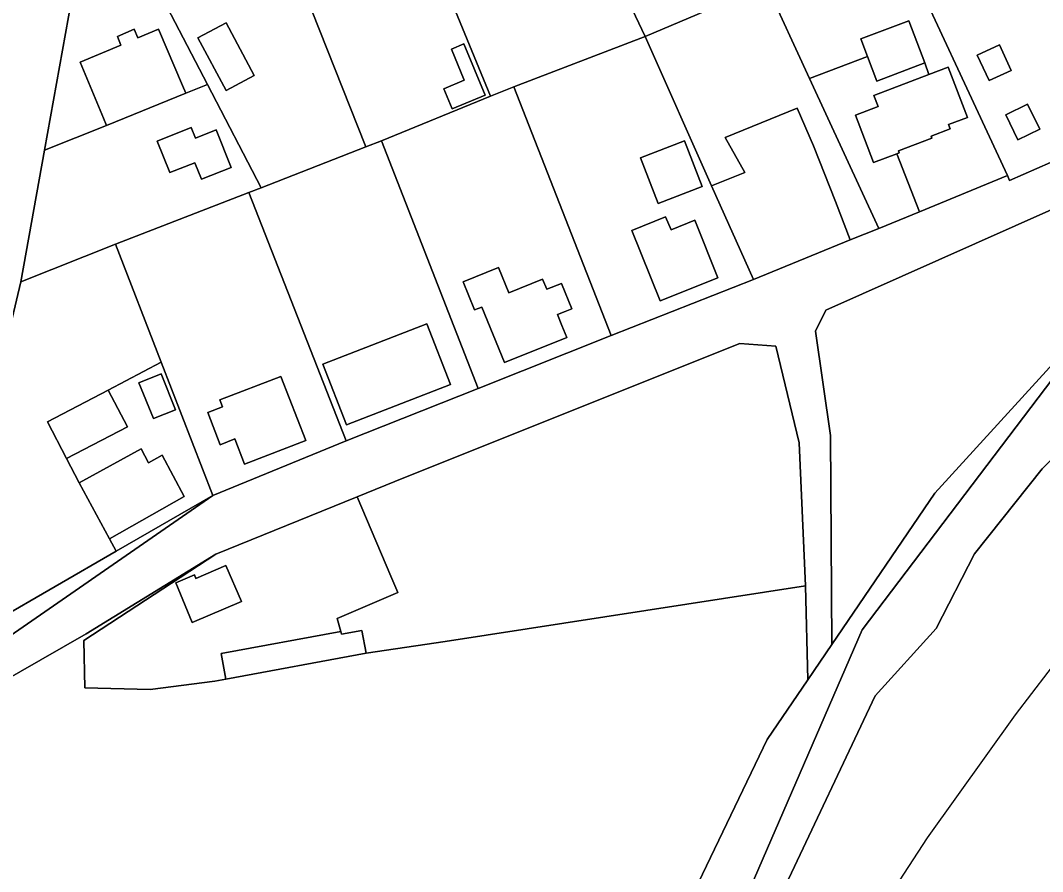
# Model space of a CAD drawing. Extents: x -502026 to -497664, y -1143484 to -1138019.
# Drawn here: x -497970.3 to -497820, y -1140882.6 to -1140757.4 of the extents above; entities that cross this region are included whole.
import ezdxf

# ---------------------------------------------------------------- set-up
doc = ezdxf.new("R2010")
doc.units = 0
for name, color, linetype in [('25', 7, 'Continuous'), ('49', 7, 'Continuous'), ('55', 7, 'Continuous'), ('62', 7, 'Continuous'), ('7', 7, 'Continuous')]:
    doc.layers.add(name, color=color, linetype=linetype)

msp = doc.modelspace()

# ---------------------------------------------------------------- linework, layer by layer
at = {"layer": '25'}
for points in [[(-497805.55, -1140664.16), (-497813.42, -1140666.63), (-497832.11, -1140661.41), (-497812.62, -1140689.68), (-497805.57, -1140699.94), (-497798.59, -1140710.5), (-497772.17, -1140748.77), (-497794.67, -1140765.2), (-497816.79, -1140777.36), (-497824.82, -1140780.89), (-497825.15, -1140780.18), (-497841.74, -1140744.45), (-497858.43, -1140708.44), (-497861.67, -1140701.6), (-497877.43, -1140665.94), (-497897.52, -1140673.81), (-497916.16, -1140638.1), (-497908.61, -1140635.26), (-497911.38, -1140628.95), (-497891.85, -1140619.36), (-497883.28, -1140625.68), (-497860.05, -1140644.73), (-497839.03, -1140654.82)], [(-497868.79, -1140733.59), (-497872.48, -1140735.25), (-497869.39, -1140742.13), (-497865.7, -1140740.47), (-497860.58, -1140752.11), (-497878.42, -1140759.74), (-497895.75, -1140723.26), (-497876.79, -1140715.82)], [(-497878.42, -1140759.74), (-497897.75, -1140767.15), (-497901.16, -1140768.51), (-497916.37, -1140731.56), (-497895.75, -1140723.26)], [(-497901.16, -1140768.51), (-497917.19, -1140775.06), (-497919.52, -1140775.97), (-497934.27, -1140738.71), (-497916.37, -1140731.56)], [(-497919.52, -1140775.97), (-497934.89, -1140781.98), (-497942.81, -1140766.77), (-497953.49, -1140746.24), (-497934.27, -1140738.71)], [(-497825.15, -1140780.18), (-497838.09, -1140785.5), (-497841.43, -1140777), (-497841.06, -1140776.85), (-497841.17, -1140776.54), (-497836.27, -1140774.67), (-497836.38, -1140774.39), (-497833.58, -1140773.33), (-497833.81, -1140772.69), (-497831.01, -1140771.63), (-497833.84, -1140764.22), (-497836.68, -1140765.31), (-497837.27, -1140763.61), (-497839.63, -1140757.42), (-497846.72, -1140760.08), (-497845.73, -1140762.66), (-497854.24, -1140765.93), (-497860.58, -1140752.11), (-497841.74, -1140744.45)], [(-497942.81, -1140766.77), (-497946.01, -1140768.08), (-497946.48, -1140766.96), (-497949.99, -1140758.64), (-497953.03, -1140759.92), (-497953.59, -1140758.66), (-497956.06, -1140759.73), (-497955.53, -1140761.02), (-497961.53, -1140763.51), (-497958.12, -1140771.73), (-497957.66, -1140772.84), (-497966.8, -1140776.46), (-497961.95, -1140749.45), (-497953.49, -1140746.24)], [(-497854.24, -1140765.93), (-497844.06, -1140787.96), (-497848.25, -1140789.66), (-497850.45, -1140784), (-497853.65, -1140775.79), (-497856.08, -1140770.29), (-497866.67, -1140774.61), (-497863.77, -1140779.76), (-497868.65, -1140781.68), (-497878.42, -1140759.74), (-497860.58, -1140752.11)], [(-497935.94, -1140765.48), (-497940.08, -1140757.71), (-497944.22, -1140759.92), (-497940.08, -1140767.69)], [(-497868.65, -1140781.68), (-497862.51, -1140795.48), (-497883.42, -1140803.71), (-497897.75, -1140767.15), (-497878.42, -1140759.74)], [(-497901.96, -1140768.37), (-497905.08, -1140760.79), (-497906.93, -1140761.58), (-497905.06, -1140766.16), (-497908.05, -1140767.41), (-497906.83, -1140770.37)], [(-497824.57, -1140764.72), (-497826.33, -1140760.94), (-497829.59, -1140762.46), (-497827.84, -1140766.22)], [(-497934.89, -1140781.98), (-497936.75, -1140782.7), (-497956.33, -1140790.28), (-497970.28, -1140795.81), (-497966.8, -1140776.46), (-497957.66, -1140772.84), (-497946.01, -1140768.08), (-497942.81, -1140766.77)], [(-497883.42, -1140803.71), (-497902.98, -1140811.53), (-497917.19, -1140775.06), (-497901.16, -1140768.51), (-497897.75, -1140767.15)], [(-497820.38, -1140773.37), (-497822.17, -1140769.69), (-497825.36, -1140771.24), (-497823.6, -1140774.92)], [(-497945.2, -1140773.11), (-497950.21, -1140775.13), (-497948.34, -1140779.76), (-497944.65, -1140778.33), (-497943.68, -1140780.74), (-497939.32, -1140778.98), (-497941.54, -1140773.46), (-497944.57, -1140774.68)], [(-497902.98, -1140811.53), (-497922.43, -1140819.22), (-497936.75, -1140782.7), (-497934.89, -1140781.98), (-497919.52, -1140775.97), (-497917.19, -1140775.06)], [(-497870.03, -1140781.8), (-497872.62, -1140775.09), (-497879.12, -1140777.58), (-497876.54, -1140784.31)], [(-497922.43, -1140819.22), (-497942.02, -1140827.25), (-497949.61, -1140807.64), (-497956.33, -1140790.28), (-497936.75, -1140782.7)], [(-497875.42, -1140786.25), (-497880.41, -1140788.28), (-497876.2, -1140798.63), (-497867.72, -1140795.25), (-497871.1, -1140786.77), (-497874.59, -1140788.16)], [(-497949.61, -1140807.64), (-497957.44, -1140811.75), (-497966.36, -1140816.43), (-497963.53, -1140821.82), (-497961.7, -1140825.37), (-497957.2, -1140833.64), (-497956.22, -1140835.44), (-497974.23, -1140845.84), (-497979.66, -1140835.43), (-497970.28, -1140795.81), (-497956.33, -1140790.28)], [(-497900, -1140793.7), (-497905.22, -1140795.83), (-497903.54, -1140799.96), (-497902.46, -1140799.52), (-497899.13, -1140807.68), (-497889.96, -1140804.01), (-497890.67, -1140802.22), (-497891.31, -1140800.64), (-497890.19, -1140800.2), (-497889.21, -1140799.8), (-497890.74, -1140796.07), (-497892.91, -1140796.9), (-497893.51, -1140795.41), (-497898.47, -1140797.44)], [(-497907.05, -1140810.93), (-497910.54, -1140802.01), (-497925.82, -1140807.94), (-497922.35, -1140816.85)], [(-497854.86, -1140840.55), (-497907.84, -1140848.72), (-497919.46, -1140850.42), (-497920.08, -1140847.08), (-497923.1, -1140847.64), (-497923.17, -1140847.24), (-497923.72, -1140845.36), (-497914.82, -1140841.52), (-497915.84, -1140839.1), (-497920.09, -1140829.05), (-497920.78, -1140827.42), (-497913.92, -1140824.64), (-497864.48, -1140804.91), (-497859.19, -1140805.3), (-497855.77, -1140819.48)], [(-497932, -1140809.73), (-497940.99, -1140813.17), (-497940.59, -1140814.2), (-497942.75, -1140815.02), (-497940.96, -1140819.77), (-497938.8, -1140818.93), (-497937.36, -1140822.65), (-497928.35, -1140819.16)]]:
    msp.add_lwpolyline(points, close=True, dxfattribs=at)
at = {"layer": '49'}
msp.add_lwpolyline([(-497858.16, -1140885.44), (-497844.62, -1140856.7), (-497835.62, -1140846.8), (-497830.01, -1140835.82), (-497820.05, -1140823.31), (-497697.18, -1140702.68), (-497686.23, -1140684.57), (-497666.55, -1140686.68), (-497670.07, -1140700.29), (-497683.21, -1140723.36), (-497695.22, -1140734.41), (-497777.39, -1140808.57), (-497799.97, -1140828.11), (-497824, -1140859.5), (-497836.97, -1140877.6), (-497854.91, -1140905.15)], dxfattribs=at)
at = {"layer": '55'}
for points in [[(-497971.23, -1140573.7), (-497967.87, -1140575.85), (-497967.22, -1140583.76), (-497965.83, -1140603.55), (-497964.62, -1140654.4), (-497963.48, -1140692.74), (-497963.31, -1140698.84), (-497963.1, -1140704.84), (-497962.01, -1140740.8), (-497961.95, -1140749.45), (-497966.8, -1140776.46), (-497970.28, -1140795.81), (-497979.66, -1140835.43)], [(-497880.69, -1140905.18), (-497860.49, -1140863.16), (-497854.48, -1140854.34), (-497850.96, -1140849.17), (-497835.81, -1140826.92), (-497806.18, -1140794.39), (-497789.21, -1140777.41), (-497765.45, -1140753.54), (-497737.64, -1140732.37), (-497714.85, -1140706.52), (-497705.51, -1140685.39), (-497699.12, -1140683.04), (-497686.23, -1140684.57), (-497697.18, -1140702.68), (-497820.05, -1140823.31), (-497830.01, -1140835.82), (-497835.62, -1140846.8), (-497844.62, -1140856.7), (-497858.16, -1140885.44)], [(-497978.25, -1140852.31), (-497942.02, -1140827.25), (-497922.43, -1140819.22), (-497902.98, -1140811.53), (-497883.42, -1140803.71), (-497862.51, -1140795.48), (-497848.25, -1140789.66), (-497844.06, -1140787.96), (-497838.09, -1140785.5), (-497825.15, -1140780.18), (-497824.82, -1140780.89), (-497816.79, -1140777.36)], [(-497818.59, -1140785.2), (-497851.87, -1140799.97), (-497853.39, -1140803.07), (-497851.16, -1140818.43), (-497850.96, -1140849.17), (-497854.48, -1140854.34), (-497854.86, -1140840.55), (-497855.77, -1140819.48), (-497859.19, -1140805.3), (-497864.48, -1140804.91), (-497913.92, -1140824.64), (-497920.78, -1140827.42), (-497941.6, -1140835.86), (-497960.66, -1140847.58), (-497977.01, -1140856.97)], [(-497974.23, -1140845.84), (-497956.22, -1140835.44), (-497942.02, -1140827.25), (-497978.25, -1140852.31)]]:
    msp.add_lwpolyline(points, dxfattribs=at)
for points in [[(-497935.94, -1140765.48), (-497940.08, -1140767.69), (-497944.22, -1140759.92), (-497940.08, -1140757.71)], [(-497837.27, -1140763.61), (-497844.36, -1140766.28), (-497845.73, -1140762.66), (-497846.72, -1140760.08), (-497839.63, -1140757.42)], [(-497946.01, -1140768.08), (-497957.66, -1140772.84), (-497958.12, -1140771.73), (-497961.53, -1140763.51), (-497955.53, -1140761.02), (-497956.06, -1140759.73), (-497953.59, -1140758.66), (-497953.03, -1140759.92), (-497949.99, -1140758.64), (-497946.48, -1140766.96)], [(-497901.96, -1140768.37), (-497906.83, -1140770.37), (-497908.05, -1140767.41), (-497905.06, -1140766.16), (-497906.93, -1140761.58), (-497905.08, -1140760.79)], [(-497824.57, -1140764.72), (-497827.84, -1140766.22), (-497829.59, -1140762.46), (-497826.33, -1140760.94)], [(-497837.27, -1140763.61), (-497836.68, -1140765.31), (-497844.78, -1140768.42), (-497844.16, -1140770.04), (-497847.48, -1140771.3), (-497844.84, -1140778.28), (-497841.43, -1140777), (-497838.09, -1140785.5), (-497844.06, -1140787.96), (-497854.24, -1140765.93), (-497845.73, -1140762.66), (-497844.36, -1140766.28)], [(-497841.43, -1140777), (-497844.84, -1140778.28), (-497847.48, -1140771.3), (-497844.16, -1140770.04), (-497844.78, -1140768.42), (-497836.68, -1140765.31), (-497833.84, -1140764.22), (-497831.01, -1140771.63), (-497833.81, -1140772.69), (-497833.58, -1140773.33), (-497836.38, -1140774.39), (-497836.27, -1140774.67), (-497841.17, -1140776.54), (-497841.06, -1140776.85)], [(-497820.38, -1140773.37), (-497823.6, -1140774.92), (-497825.36, -1140771.24), (-497822.17, -1140769.69)], [(-497848.25, -1140789.66), (-497862.51, -1140795.48), (-497868.65, -1140781.68), (-497863.77, -1140779.76), (-497866.67, -1140774.61), (-497856.08, -1140770.29), (-497853.65, -1140775.79), (-497850.45, -1140784)], [(-497945.2, -1140773.11), (-497944.57, -1140774.68), (-497941.54, -1140773.46), (-497939.32, -1140778.98), (-497943.68, -1140780.74), (-497944.65, -1140778.33), (-497948.34, -1140779.76), (-497950.21, -1140775.13)], [(-497870.03, -1140781.8), (-497876.54, -1140784.31), (-497879.12, -1140777.58), (-497872.62, -1140775.09)], [(-497875.42, -1140786.25), (-497874.59, -1140788.16), (-497871.1, -1140786.77), (-497867.72, -1140795.25), (-497876.2, -1140798.63), (-497880.41, -1140788.28)], [(-497900, -1140793.7), (-497898.47, -1140797.44), (-497893.51, -1140795.41), (-497892.91, -1140796.9), (-497890.74, -1140796.07), (-497889.21, -1140799.8), (-497890.19, -1140800.2), (-497891.31, -1140800.64), (-497890.67, -1140802.22), (-497889.96, -1140804.01), (-497899.13, -1140807.68), (-497902.46, -1140799.52), (-497903.54, -1140799.96), (-497905.22, -1140795.83)], [(-497907.05, -1140810.93), (-497922.35, -1140816.85), (-497925.82, -1140807.94), (-497910.54, -1140802.01)], [(-497942.02, -1140827.25), (-497956.22, -1140835.44), (-497957.2, -1140833.64), (-497946.22, -1140827.39), (-497949.45, -1140821.32), (-497951.47, -1140822.42), (-497952.56, -1140820.4), (-497961.7, -1140825.37), (-497963.53, -1140821.82), (-497954.58, -1140817.15), (-497957.44, -1140811.75), (-497949.61, -1140807.64)], [(-497947.51, -1140814.63), (-497950.76, -1140815.93), (-497952.9, -1140810.66), (-497949.63, -1140809.34)], [(-497947.51, -1140814.63), (-497949.63, -1140809.34), (-497952.9, -1140810.66), (-497950.76, -1140815.93)], [(-497932, -1140809.73), (-497928.35, -1140819.16), (-497937.36, -1140822.65), (-497938.8, -1140818.93), (-497940.96, -1140819.77), (-497942.75, -1140815.02), (-497940.59, -1140814.2), (-497940.99, -1140813.17)], [(-497963.53, -1140821.82), (-497966.36, -1140816.43), (-497957.44, -1140811.75), (-497954.58, -1140817.15)], [(-497957.2, -1140833.64), (-497961.7, -1140825.37), (-497952.56, -1140820.4), (-497951.47, -1140822.42), (-497949.45, -1140821.32), (-497946.22, -1140827.39)], [(-497923.17, -1140847.24), (-497940.81, -1140850.51), (-497940.12, -1140854.25), (-497941.74, -1140854.55), (-497951.26, -1140855.8), (-497960.85, -1140855.53), (-497961, -1140848.58), (-497941.6, -1140835.86), (-497920.78, -1140827.42), (-497920.09, -1140829.05), (-497915.84, -1140839.1), (-497914.82, -1140841.52), (-497923.72, -1140845.36)], [(-497940.09, -1140837.54), (-497944.5, -1140839.43), (-497944.72, -1140838.91), (-497947.48, -1140840.09), (-497945.04, -1140845.94), (-497937.81, -1140842.84)], [(-497940.09, -1140837.54), (-497937.81, -1140842.84), (-497945.04, -1140845.94), (-497947.48, -1140840.09), (-497944.72, -1140838.91), (-497944.5, -1140839.43)], [(-497919.46, -1140850.42), (-497940.12, -1140854.25), (-497940.81, -1140850.51), (-497923.17, -1140847.24), (-497923.1, -1140847.64), (-497920.08, -1140847.08)]]:
    msp.add_lwpolyline(points, close=True, dxfattribs=at)
at = {"layer": '62'}
for points in [[(-497690.17, -1140659.65), (-497690.5, -1140663), (-497697.5, -1140681), (-497699, -1140682.95), (-497699.07, -1140683.05), (-497711.83, -1140699.7), (-497731.84, -1140725.79), (-497732, -1140726), (-497732.14, -1140726.13), (-497743.38, -1140736.74), (-497812, -1140801.5), (-497846.5, -1140847), (-497866, -1140892), (-497881, -1140941.5), (-497900, -1141058.5), (-497913.5, -1141102), (-498045.5, -1141384)], [(-498045.5, -1141384), (-497913.5, -1141102), (-497900, -1141058.5), (-497881, -1140941.5), (-497866, -1140892), (-497846.5, -1140847), (-497812, -1140801.5), (-497743.38, -1140736.74), (-497732.14, -1140726.13), (-497732, -1140726), (-497731.84, -1140725.79), (-497711.83, -1140699.7), (-497699.07, -1140683.05), (-497699, -1140682.95), (-497697.5, -1140681), (-497690.5, -1140663), (-497690.17, -1140659.65)], [(-497663.83, -1140661.21), (-497664.59, -1140668.32), (-497664.63, -1140668.75), (-497665.07, -1140672.88), (-497665.12, -1140673.27), (-497666.55, -1140686.68), (-497670.07, -1140700.29), (-497683.21, -1140723.36), (-497695.22, -1140734.41), (-497777.39, -1140808.57), (-497799.97, -1140828.11), (-497824, -1140859.5), (-497836.97, -1140877.6), (-497854.91, -1140905.15), (-497866.12, -1140928.06), (-497869.81, -1140951.44), (-497873.17, -1140978.35), (-497875.52, -1141000), (-497875.68, -1141001.48), (-497876.63, -1141010.16), (-497882.24, -1141061.82), (-497903.42, -1141126.29)]]:
    msp.add_lwpolyline(points, dxfattribs=at)
at = {"layer": '7'}
msp.add_lwpolyline([(-497850.96, -1140849.17), (-497851.16, -1140818.43), (-497853.39, -1140803.07), (-497851.87, -1140799.97), (-497818.59, -1140785.2), (-497788.84, -1140769.76), (-497765.45, -1140753.54), (-497789.21, -1140777.41), (-497806.18, -1140794.39), (-497835.81, -1140826.92)], close=True, dxfattribs=at)
msp.add_lwpolyline([(-497977.01, -1140856.97), (-497960.66, -1140847.58), (-497941.6, -1140835.86), (-497961, -1140848.58), (-497960.85, -1140855.53), (-497951.26, -1140855.8), (-497941.74, -1140854.55), (-497940.12, -1140854.25), (-497919.46, -1140850.42), (-497907.84, -1140848.72), (-497854.86, -1140840.55), (-497854.48, -1140854.34), (-497860.49, -1140863.16), (-497880.69, -1140905.18), (-497885.67, -1140912.21), (-497895.94, -1140953.5), (-497899.9, -1141008.04), (-497902.6, -1141034.05), (-497906.09, -1141052.54), (-497922.56, -1141101.71), (-497936.6, -1141131.47)], dxfattribs=at)

doc.saveas('drawing.dxf')
